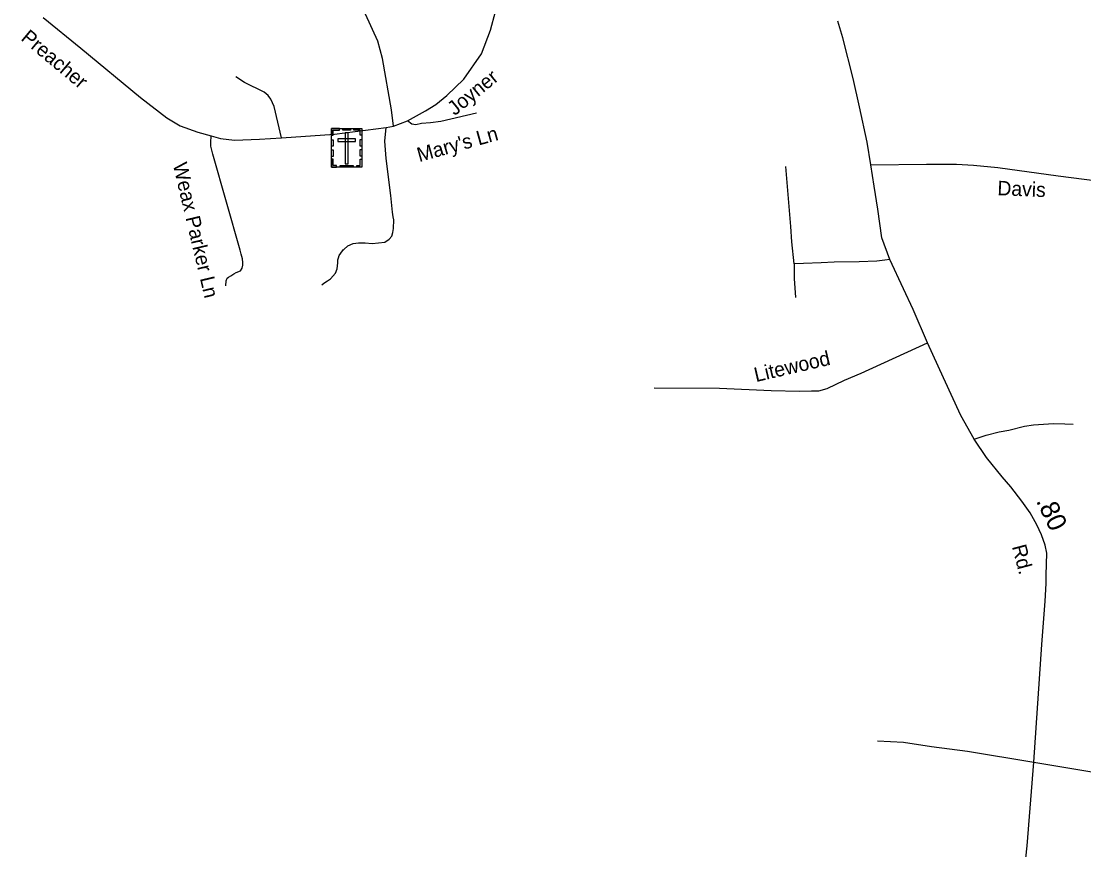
# Model space of a CAD drawing. Extents: x 2220236 to 2384410, y 720751 to 894131.
# Drawn here: x 2333801 to 2340787, y 771434 to 776884 of the extents above; entities that cross this region are included whole.
import ezdxf

# ---------------------------------------------------------------- set-up
doc = ezdxf.new("R2010")
doc.units = 0
for name, color, linetype in [('Exist Cultural Cemetery CELL', 7, 'Continuous'), ('Exist Road Non-System Type 51', 7, 'Continuous'), ('Exist Road Non-System Type 51 Label', 7, 'Continuous'), ('Exist Road Secondary Mileage Hundredths English Label', 7, 'Continuous'), ('Exist Road Secondary Type 51 Attributed', 7, 'Continuous'), ('Exist Road Secondary Type 51 Label', 7, 'Continuous')]:
    doc.layers.add(name, color=color, linetype=linetype)

msp = doc.modelspace()

# ---------------------------------------------------------------- linework, layer by layer
at = {"layer": 'Exist Cultural Cemetery CELL'}
for points in [[(2335840.6, 776178.5), (2336039.7, 776178.5), (2336039.7, 775923.9), (2335840.6, 775923.9)], [(2335840.6, 776135.2), (2335852, 776135.2), (2335852, 776167.4), (2335892.5, 776167.4), (2335892.5, 776178.5), (2335840.6, 776178.5)], [(2335914.7, 776178.5), (2335966.5, 776178.5), (2335966.5, 776167.1), (2335914.7, 776167.1)], [(2335949.6, 776149.2), (2335931, 776149.2), (2335931, 775946.4), (2335949.6, 775946.4)], [(2336039.8, 776135.1), (2336028.4, 776135.1), (2336028.4, 776167.3), (2335987.9, 776167.3), (2335987.9, 776178.5), (2336039.8, 776178.5)], [(2335840.6, 776061), (2335840.6, 776104.4), (2335852, 776104.4), (2335852, 776061)], [(2335881.4, 776110.5), (2335881.4, 776091.8), (2335999.2, 776091.8), (2335999.2, 776110.5)], [(2336028.4, 776062.1), (2336028.4, 776105.4), (2336039.7, 776105.4), (2336039.7, 776062.1)], [(2335840.6, 775993.8), (2335840.6, 776037.1), (2335852, 776037.1), (2335852, 775993.8)], [(2336028.3, 775996.1), (2336028.3, 776039.5), (2336039.7, 776039.5), (2336039.7, 775996.1)], [(2335873.7, 775923.9), (2335873.7, 775935.4), (2335851.7, 775935.4), (2335851.7, 775975.8), (2335840.6, 775975.8), (2335840.6, 775923.9)], [(2335898.1, 775935.4), (2335982.9, 775935.4), (2335982.9, 775924), (2335898.1, 775924)], [(2336006.6, 775923.9), (2336006.6, 775935.4), (2336028.6, 775935.4), (2336028.6, 775975.8), (2336039.7, 775975.8), (2336039.7, 775923.9)]]:
    msp.add_lwpolyline(points, close=True, dxfattribs=at)
at = {"layer": 'Exist Road Non-System Type 51'}
for points in [[(2336248, 776194.1), (2336234.8, 776301.8), (2336176.8, 776638.9), (2336146.1, 776752.1), (2336063.3, 776929.4), (2335933.6, 777243.9), (2335877.9, 777373)], [(2335511.2, 776117.2), (2335464.2, 776322.5), (2335442.3, 776370.9), (2335424.7, 776395.1), (2335397.3, 776417), (2335268.8, 776480.8), (2335212.8, 776519.2)], [(2336795.1, 776279.7), (2336560.1, 776223.6), (2336490.9, 776214.9), (2336431.6, 776210.5), (2336395.4, 776202.8), (2336370.1, 776207.2), (2336341.6, 776229.1)], [(2335146.2, 775143.2), (2335147.9, 775175.3), (2335155.6, 775193.4), (2335163.5, 775201.2), (2335178.2, 775208.9), (2335199.3, 775221.8), (2335215.1, 775229.9), (2335241.9, 775241.9), (2335252.9, 775259.5), (2335258.4, 775278.2), (2335258.4, 775296.8), (2335255.1, 775319.9), (2335246.2, 775351), (2335242.4, 775369.9), (2335240.5, 775377.3), (2335060.7, 776009.9), (2335047.5, 776062.7), (2335046.4, 776085.8), (2335049.7, 776130.8)], [(2335778, 775150.7), (2335789.7, 775160.9), (2335813.6, 775175.1), (2335833.4, 775189.3), (2335866.9, 775225.7), (2335878.7, 775256), (2335882.2, 775293.9), (2335881.9, 775313.9), (2335885.8, 775328), (2335891.5, 775343.9), (2335901.6, 775357.1), (2335920.4, 775381.6), (2335921.3, 775382.4), (2335947.6, 775406.7), (2335983.4, 775421.1), (2336019.4, 775425.7), (2336061.2, 775425.9), (2336108.4, 775422.8), (2336191.6, 775430), (2336220.8, 775450.1), (2336237.3, 775469.9), (2336244.5, 775494.2), (2336248.1, 775520.3), (2336251.5, 775578.4), (2336245.3, 775598.2), (2336242.2, 775628.7), (2336230.7, 775736.9), (2336199.4, 775981.4), (2336191.7, 776094.5), (2336199.4, 776185.7)], [(2338881.8, 775287.5), (2338866.4, 775433.3), (2338861.1, 775532.9), (2338827.4, 775928.5)], [(2339511.3, 775316.9), (2339479.1, 775311.5), (2339425.3, 775306.1), (2339309.6, 775300.7), (2339146.2, 775298.7), (2339060.1, 775294.7), (2338944.5, 775290.6), (2338881.8, 775287.5)], [(2338881.8, 775287.5), (2338883.4, 775192.6), (2338891.5, 775065.6)], [(2337962.6, 774472.2), (2338391.7, 774470.6), (2338731.6, 774455.1), (2338917.2, 774451.3), (2338997.5, 774452.9), (2339045.7, 774452.9), (2339098.8, 774467.4), (2339214.5, 774522.9), (2339323.7, 774567.9), (2339758.9, 774768.9)], [(2340066.2, 774135.3), (2340144.9, 774161.1), (2340231.7, 774182), (2340294.3, 774194.8), (2340397.2, 774220.7), (2340457.1, 774229.5), (2340522.9, 774234.2), (2340589, 774237.1), (2340662.9, 774235.9), (2340716.9, 774232.5)], [(2339431.4, 772150.3), (2339601.7, 772142.2), (2339784.9, 772113.3), (2340022.8, 772081.1), (2340458.3, 772010.4)]]:
    msp.add_lwpolyline(points, dxfattribs=at)
at = {"layer": 'Exist Road Secondary Type 51 Attributed'}
for points in [[(2333945.6, 776908.2), (2334192.1, 776706.5), (2334584.1, 776381.3), (2334757.1, 776248.9), (2334846, 776196.2), (2334960.9, 776154.5), (2335049.7, 776130.8), (2335111.4, 776112.4), (2335203.5, 776101.4), (2335367.3, 776107.5), (2335511.2, 776117.2), (2335861.2, 776141.8), (2336199.4, 776185.7), (2336248, 776194.1), (2336341.6, 776229.1), (2336458.5, 776293.4), (2336527.7, 776336.3), (2336600.2, 776394.5), (2336710, 776503.3), (2336827.5, 776670.3), (2336886.3, 776825.4), (2336918.7, 776947.7)], [(2339387.6, 775938.6), (2339362.3, 776087.5), (2339311.6, 776320.1), (2339269.9, 776507.2), (2339202, 776774.3), (2339168.9, 776884.9)], [(2339387.6, 775938.6), (2339751.9, 775944.1), (2339949.8, 775942.6), (2340061.9, 775938), (2340222, 775921.9), (2340618.6, 775866.7), (2341405.5, 775766.2)], [(2340458.3, 772010.4), (2340511.3, 772783), (2340533.8, 773068.4), (2340540.2, 773185.8), (2340540.2, 773240.5), (2340543.1, 773384.7), (2340532.6, 773436.7), (2340508.1, 773505.8), (2340477.5, 773570.1), (2340434.2, 773648.9), (2340379.5, 773727.7), (2340307.2, 773821), (2340251, 773886.9), (2340148.1, 774013.1), (2340066.2, 774135.3), (2339977.8, 774290.5), (2339863.7, 774538.3), (2339758.9, 774768.9), (2339664.4, 774987.4), (2339600.6, 775122.8), (2339511.3, 775316.9), (2339460.2, 775458.2), (2339432, 775646.6), (2339407.8, 775798.6), (2339387.6, 775938.6)], [(2340149.7, 769052.4), (2340170.6, 769284), (2340186.7, 769700.5), (2340196.3, 770015.6), (2340199.5, 770157.2), (2340228.5, 770654.8), (2340244.5, 770764.2), (2340281.5, 770910.5), (2340302.4, 770987.7), (2340314.8, 771025.8), (2340328.3, 771072), (2340342.6, 771113.9), (2340373.1, 771199.1), (2340383, 771243.6), (2340406.8, 771378.4), (2340414.9, 771458.8), (2340458.3, 772010.4)], [(2340458.3, 772010.4), (2343353.1, 771527.4), (2343572.9, 771495.1), (2343811.7, 771450.9)]]:
    msp.add_lwpolyline(points, dxfattribs=at)

# ---------------------------------------------------------------- texts
at = {"layer": 'Exist Road Non-System Type 51 Label'}
for s, rotation, p in [("Mary's Ln", 15.59979, (2336417.9, 775957)), ('Weax Parker Ln', 283.38687, (2334796.9, 775942)), ('Litewood', 13.09199, (2338631.5, 774509.9))]:
    msp.add_text(s, height=95, rotation=rotation, dxfattribs=at).set_placement(p)
at = {"layer": 'Exist Road Secondary Mileage Hundredths English Label'}
msp.add_text('.80', height=125, rotation=295.39339, dxfattribs=at).set_placement((2340471.3, 773728.7))
at = {"layer": 'Exist Road Secondary Type 51 Label'}
for s, rotation, p in [('Preacher', 320.09419, (2333793, 776764.1)), ('Joyner', 39.20523, (2336651.2, 776259)), ('Davis', 357.65033, (2340217.7, 775739.9)), ('Rd.', 284.75284, (2340313.7, 773428.1))]:
    msp.add_text(s, height=95, rotation=rotation, dxfattribs=at).set_placement(p)

doc.saveas('drawing.dxf')
